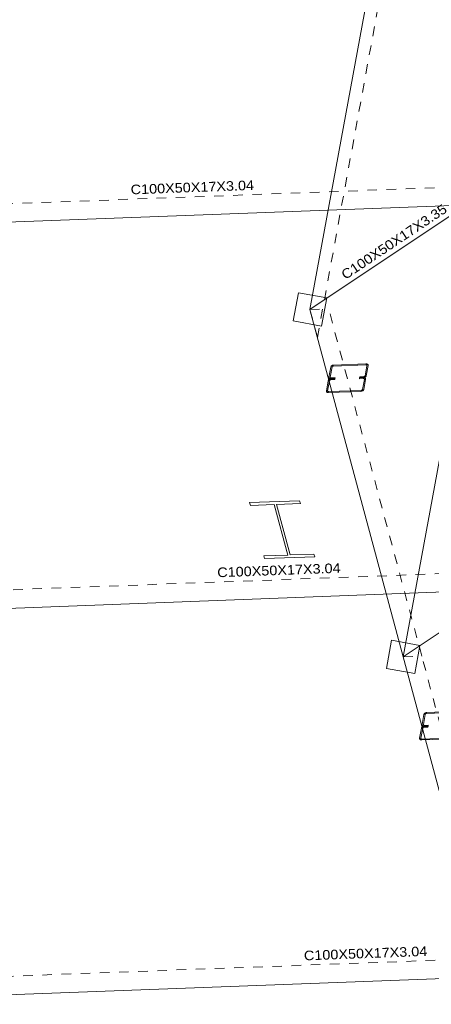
# Model space of a CAD drawing. Header units: millimetres. Extents: x 10 to 1250, y -62 to 528.
# Tile 499 of 656: x 582.49 to 586.79, y 503.79 to 514.08. Entities that reach past the tile are written whole.
import ezdxf
from ezdxf.enums import TextEntityAlignment as Align

# ---------------------------------------------------------------- set-up
doc = ezdxf.new("R2010")
doc.units = ezdxf.units.MM
doc.header["$LTSCALE"] = 0.05
doc.linetypes.add('CYPE_PUNTO', pattern=[0.075, 0, -0.075])
doc.linetypes.add('CYPE_RAYAPUNTO', pattern=[0.4125, 0.2025, -0.105, 0, -0.105])
for name, color, linetype, lineweight in [('BARRAS_DE_ACO', 7, 'Continuous', 9), ('NOS', 152, 'Continuous', 9), ('REFERENCIA_DAS_BARRAS', 2, 'Continuous', 9)]:
    doc.layers.add(name, color=color, linetype=linetype, lineweight=lineweight)
doc.styles.add('CYPETXT', font='arial.ttf', dxfattribs={"height": 0.2})

msp = doc.modelspace()

# ---------------------------------------------------------------- linework, layer by layer
at = {"layer": 'BARRAS_DE_ACO'}
for p, q in [((585.5214, 511.0502), (586.4154, 515.9259)), ((577.9132, 511.7937), (590.6578, 512.2721)), ((585.5214, 511.0502), (587.3876, 512.2978)), ((586.4936, 507.4221), (587.3876, 512.2978)), ((586.4936, 507.4221), (585.5214, 511.0502)), ((586.4936, 507.4221), (588.3598, 508.6698)), ((578.8163, 507.7956), (591.5609, 508.2739)), ((587.4658, 503.7941), (586.4936, 507.4221)), ((579.7201, 503.7947), (592.4647, 504.273))]:
    msp.add_line(p, q, dxfattribs=at)
at = {"layer": 'BARRAS_DE_ACO', "linetype": 'CYPE_RAYAPUNTO'}
for p, q in [((585.5997, 510.7578), (586.4937, 515.6335)), ((577.9262, 511.9866), (590.6708, 512.4649)), ((586.6883, 507.4294), (585.7161, 511.0575)), ((578.8293, 507.9884), (591.5739, 508.4668)), ((587.6605, 503.8014), (586.6883, 507.4294)), ((579.7332, 503.9875), (592.4778, 504.4659))]:
    msp.add_line(p, q, dxfattribs=at)
at = {"layer": 'BARRAS_DE_ACO', "linetype": 'CYPE_PUNTO'}
for p, q in [((585.5214, 511.0502), (585.7161, 511.0575)), ((585.5214, 511.0502), (585.5997, 510.7578)), ((585.5214, 511.0502), (585.5997, 510.7578)), ((586.4936, 507.4221), (586.6883, 507.4294)), ((586.4936, 507.4221), (586.6883, 507.4294))]:
    msp.add_line(p, q, dxfattribs=at)
at = {"layer": 'BARRAS_DE_ACO'}
for points in [[(586.115, 510.4629), (586.1151, 510.4648), (586.1147, 510.4665), (586.1138, 510.4682), (586.1124, 510.4695), (586.1107, 510.4707), (586.1086, 510.4715), (586.1062, 510.4719), (586.1037, 510.472), (585.7665, 510.4594), (585.7639, 510.4591), (585.7613, 510.4584), (585.7589, 510.4575), (585.7567, 510.4562), (585.7548, 510.4547), (585.7533, 510.453), (585.7522, 510.4511), (585.7516, 510.4493), (585.7324, 510.3443), (585.7323, 510.3424), (585.7327, 510.3406), (585.7336, 510.339), (585.735, 510.3376), (585.7367, 510.3365), (585.7388, 510.3357), (585.7412, 510.3353), (585.7437, 510.3352), (585.7838, 510.3367), (585.782, 510.3271), (585.7419, 510.3256), (585.7369, 510.3257), (585.7322, 510.3266), (585.728, 510.3283), (585.7245, 510.3305), (585.7218, 510.3333), (585.72, 510.3365), (585.7192, 510.3401), (585.7194, 510.3438), (585.7386, 510.4488), (585.7398, 510.4525), (585.7419, 510.4562), (585.745, 510.4596), (585.7487, 510.4626), (585.7531, 510.4652), (585.758, 510.4671), (585.7631, 510.4684), (585.7682, 510.469), (586.1055, 510.4816), (586.1105, 510.4814), (586.1152, 510.4805), (586.1194, 510.4789), (586.1229, 510.4767), (586.1256, 510.4739), (586.1274, 510.4707), (586.1282, 510.4671), (586.128, 510.4634), (586.1088, 510.3584), (586.1076, 510.3546), (586.1055, 510.351), (586.1024, 510.3476), (586.0987, 510.3445), (586.0943, 510.342), (586.0894, 510.3401), (586.0843, 510.3388), (586.0792, 510.3382), (586.0391, 510.3367), (586.0408, 510.3463), (586.0809, 510.3478), (586.0835, 510.3481), (586.0861, 510.3487), (586.0885, 510.3497), (586.0907, 510.351), (586.0926, 510.3525), (586.0941, 510.3542), (586.0952, 510.356), (586.0958, 510.3579), (586.115, 510.4629)], [(586.0887, 510.3195), (586.0888, 510.3214), (586.0884, 510.3231), (586.0875, 510.3247), (586.0861, 510.3261), (586.0844, 510.3273), (586.0823, 510.3281), (586.0799, 510.3285), (586.0774, 510.3286), (586.0373, 510.3271), (586.0391, 510.3367), (586.0792, 510.3382), (586.0842, 510.338), (586.0889, 510.3371), (586.0931, 510.3355), (586.0966, 510.3333), (586.0993, 510.3305), (586.1011, 510.3273), (586.1019, 510.3237), (586.1018, 510.32), (586.0825, 510.215), (586.0813, 510.2112), (586.0792, 510.2076), (586.0761, 510.2042), (586.0724, 510.2011), (586.068, 510.1986), (586.0631, 510.1967), (586.058, 510.1954), (586.0529, 510.1948), (585.7156, 510.1822), (585.7106, 510.1823), (585.7059, 510.1832), (585.7017, 510.1849), (585.6982, 510.1871), (585.6955, 510.1899), (585.6937, 510.1931), (585.6929, 510.1967), (585.6931, 510.2004), (585.7123, 510.3054), (585.7135, 510.3091), (585.7156, 510.3128), (585.7187, 510.3162), (585.7224, 510.3192), (585.7268, 510.3218), (585.7317, 510.3237), (585.7368, 510.325), (585.7419, 510.3256), (585.782, 510.3271), (585.7803, 510.3175), (585.7402, 510.316), (585.7376, 510.3157), (585.735, 510.315), (585.7326, 510.3141), (585.7304, 510.3128), (585.7285, 510.3113), (585.727, 510.3096), (585.7259, 510.3077), (585.7254, 510.3059), (585.7061, 510.2009), (585.706, 510.199), (585.7064, 510.1972), (585.7073, 510.1956), (585.7087, 510.1942), (585.7104, 510.1931), (585.7125, 510.1923), (585.7149, 510.1919), (585.7174, 510.1918), (586.0546, 510.2044), (586.0572, 510.2047), (586.0598, 510.2053), (586.0622, 510.2063), (586.0644, 510.2076), (586.0663, 510.2091), (586.0678, 510.2108), (586.0689, 510.2126), (586.0695, 510.2145), (586.0887, 510.3195)], [(585.049, 508.448), (585.5709, 508.4676), (585.5633, 508.496), (585.3148, 508.4867), (585.1733, 509.0146), (585.4218, 509.0239), (585.4142, 509.0523), (584.8923, 509.0328), (584.9, 509.0044), (585.1484, 509.0137), (585.2899, 508.4858), (585.0414, 508.4764), (585.049, 508.448)]]:
    msp.add_lwpolyline(points, close=True, dxfattribs=at)
for points in [[(587.0759, 506.8439), (586.7387, 506.8313), (586.7361, 506.831), (586.7335, 506.8304), (586.7311, 506.8294), (586.7289, 506.8281), (586.727, 506.8266), (586.7255, 506.8249), (586.7245, 506.8231), (586.7239, 506.8212), (586.7046, 506.7162), (586.7045, 506.7144), (586.7049, 506.7126), (586.7058, 506.711), (586.7072, 506.7096), (586.7089, 506.7084), (586.711, 506.7076), (586.7134, 506.7072), (586.7159, 506.7071), (586.756, 506.7086), (586.7542, 506.699), (586.7141, 506.6975), (586.7091, 506.6977), (586.7044, 506.6986), (586.7002, 506.7002), (586.6967, 506.7024), (586.694, 506.7052), (586.6922, 506.7085), (586.6914, 506.712), (586.6916, 506.7157), (586.7108, 506.8207), (586.712, 506.8245), (586.7141, 506.8281), (586.7172, 506.8315), (586.7209, 506.8346), (586.7253, 506.8371), (586.7302, 506.8391), (586.7353, 506.8403), (586.7404, 506.8409), (587.0777, 506.8536)], [(587.0251, 506.5667), (586.6878, 506.5541), (586.6828, 506.5543), (586.6781, 506.5552), (586.6739, 506.5568), (586.6704, 506.559), (586.6677, 506.5618), (586.6659, 506.565), (586.6651, 506.5686), (586.6653, 506.5723), (586.6845, 506.6773), (586.6857, 506.6811), (586.6878, 506.6847), (586.6909, 506.6881), (586.6946, 506.6912), (586.699, 506.6937), (586.7039, 506.6957), (586.709, 506.6969), (586.7141, 506.6975), (586.7542, 506.699), (586.7525, 506.6894), (586.7124, 506.6879), (586.7098, 506.6876), (586.7072, 506.687), (586.7048, 506.686), (586.7026, 506.6847), (586.7007, 506.6832), (586.6992, 506.6815), (586.6982, 506.6797), (586.6976, 506.6778), (586.6783, 506.5728), (586.6782, 506.571), (586.6786, 506.5692), (586.6795, 506.5676), (586.6809, 506.5662), (586.6826, 506.565), (586.6847, 506.5642), (586.6871, 506.5638), (586.6896, 506.5637), (587.0269, 506.5764)]]:
    msp.add_lwpolyline(points, dxfattribs=at)
at = {"layer": 'NOS'}
for points in [[(585.3468, 510.9297), (585.6419, 510.8756), (585.696, 511.1707), (585.4009, 511.2248), (585.3468, 510.9297)], [(586.319, 507.3016), (586.6141, 507.2475), (586.6682, 507.5426), (586.3731, 507.5967), (586.319, 507.3016)]]:
    msp.add_lwpolyline(points, close=True, dxfattribs=at)

# ---------------------------------------------------------------- texts
at = {"layer": 'REFERENCIA_DAS_BARRAS', "style": 'CYPETXT', "width": 1.075925}
for s, rotation, p, p2 in [('C100X50X17X3.04', 2.10972, (583.6536, 512.2516), (584.9397, 512.2989)), ('C100X50X17X3.35', 33.80974, (585.8918, 511.3579), (586.9611, 512.0741)), ('C100X50X17X3.04', 2.10972, (584.5567, 508.2534), (585.8428, 508.3008)), ('C100X50X17X3.04', 2.10972, (585.4605, 504.2525), (586.7467, 504.2999))]:
    msp.add_text(s, height=0.1, rotation=rotation, dxfattribs=at).set_placement(p, p2, align=Align.FIT)

doc.saveas('drawing.dxf')
